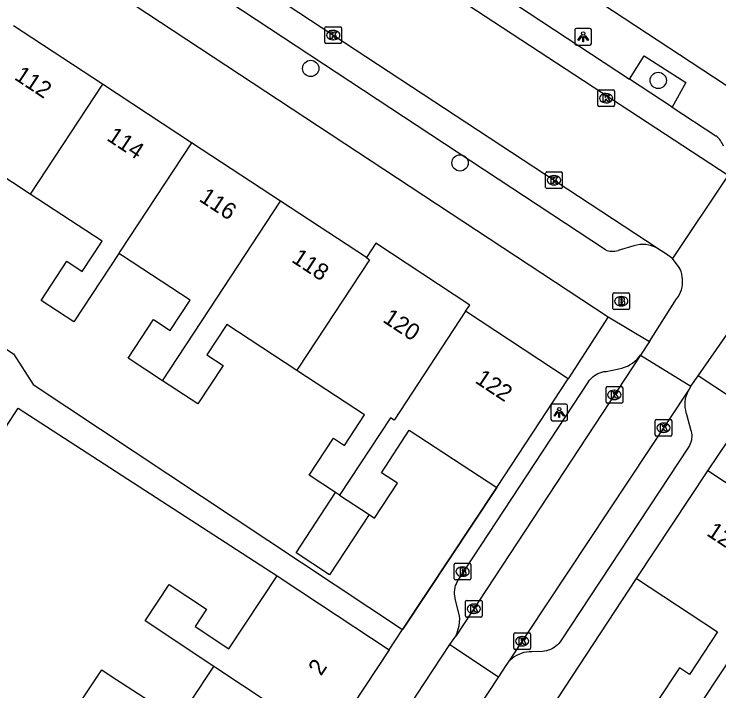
# Model space of a CAD drawing. Extents: x 159280 to 160375, y 384531 to 385872.
# Drawn here: x 160045.8 to 160088.12, y 384800.04 to 384840.69 of the extents above; entities that cross this region are included whole.
import ezdxf

# ---------------------------------------------------------------- set-up
doc = ezdxf.new("R2010")
doc.units = 0
for name, color, linetype in [('IMGEO_Boom', 7, 'Continuous'), ('IMGEO_Brandkraan', 7, 'Continuous'), ('IMGEO_Kolk', 7, 'Continuous'), ('IMGEO_Lichtpunt', 7, 'Continuous'), ('IMGEO_Muur', 7, 'Continuous'), ('IMGEO_Pand', 7, 'Continuous'), ('IMGEO_Pand_nummerreeks', 7, 'Continuous'), ('IMGEO_Parkeervlak_open', 7, 'Continuous'), ('IMGEO_Rijbaan_lokaal_open', 7, 'Continuous'), ('IMGEO_Voetpad_open', 7, 'Continuous')]:
    doc.layers.add(name, color=color, linetype=linetype)

msp = doc.modelspace()

# ---------------------------------------------------------------- linework, layer by layer
at = {"layer": 'IMGEO_Boom'}
for centre in [(160063.615, 384837.428), (160084.479, 384836.709), (160072.58, 384831.758)]:
    msp.add_circle(centre, 0.489, dxfattribs=at)
at = {"layer": 'IMGEO_Brandkraan'}
for p, q in [((160081.836, 384823.946), (160082.688, 384823.946)), ((160081.761, 384823.02), (160081.761, 384823.872)), ((160082.249, 384823.726), (160082.274, 384823.726)), ((160082.762, 384823.872), (160082.762, 384823.02)), ((160082.272, 384823.166), (160082.247, 384823.166)), ((160082.688, 384822.946), (160081.836, 384822.946)), ((160072.23, 384806.781), (160072.23, 384807.633)), ((160072.305, 384807.707), (160073.157, 384807.707)), ((160072.718, 384807.487), (160072.743, 384807.487)), ((160073.231, 384807.633), (160073.231, 384806.781)), ((160073.157, 384806.707), (160072.305, 384806.707)), ((160072.741, 384806.927), (160072.716, 384806.927))]:
    msp.add_line(p, q, dxfattribs=at)
for points in [[(160081.836, 384823.946), (160082.688, 384823.946)], [(160081.761, 384823.02), (160081.761, 384823.872)], [(160082.109, 384823.646), (160082.109, 384823.246), (160082.322, 384823.246)], [(160082.34, 384823.646), (160082.109, 384823.646)], [(160082.288, 384823.565), (160082.234, 384823.565), (160082.234, 384823.489)], [(160082.762, 384823.872), (160082.762, 384823.02)], [(160082.234, 384823.489), (160082.287, 384823.489)], [(160082.296, 384823.413), (160082.234, 384823.413), (160082.234, 384823.332)], [(160082.234, 384823.332), (160082.296, 384823.332)], [(160082.688, 384822.946), (160081.836, 384822.946)], [(160072.23, 384806.781), (160072.23, 384807.633)], [(160072.305, 384807.707), (160073.157, 384807.707)], [(160073.231, 384807.633), (160073.231, 384806.781)], [(160072.578, 384807.407), (160072.578, 384807.007), (160072.791, 384807.007)], [(160072.809, 384807.407), (160072.578, 384807.407)], [(160072.757, 384807.326), (160072.703, 384807.326), (160072.703, 384807.25)], [(160072.703, 384807.25), (160072.756, 384807.25)], [(160072.765, 384807.174), (160072.703, 384807.174), (160072.703, 384807.093)], [(160072.703, 384807.093), (160072.765, 384807.093)], [(160073.157, 384806.707), (160072.305, 384806.707)]]:
    msp.add_lwpolyline(points, dxfattribs=at)
for centre, radius, start, end in [((160081.838, 384823.87), 0.0765, 91.552, 178.448), ((160081.838, 384823.87), 0.0765, 91.552, 178.448), ((160082.686, 384823.87), 0.0765, 1.552, 88.448), ((160082.686, 384823.87), 0.0765, 1.552, 88.448), ((160082.289, 384823.527), 0.0379, 267.8285, 90.9355), ((160082.344, 384823.501), 0.145, 59.4692, 91.5367), ((160082.369, 384823.548), 0.0922, 285.5137, 58.1501), ((160082.297, 384823.372), 0.0404, 269.8759, 90.5077), ((160082.328, 384823.497), 0.251, 268.6676, 293.5347), ((160082.374, 384823.356), 0.105, 301.3115, 78.989), ((160081.838, 384823.022), 0.0765, 181.552, 268.448), ((160081.838, 384823.022), 0.0765, 181.552, 268.448), ((160082.686, 384823.022), 0.0765, 271.552, 358.448), ((160082.686, 384823.022), 0.0765, 271.552, 358.448), ((160072.307, 384807.631), 0.0765, 91.552, 178.448), ((160072.307, 384807.631), 0.0765, 91.552, 178.448), ((160073.155, 384807.631), 0.0765, 1.552, 88.448), ((160073.155, 384807.631), 0.0765, 1.552, 88.448), ((160072.758, 384807.288), 0.0379, 267.8285, 90.9355), ((160072.766, 384807.133), 0.0404, 269.8759, 90.5077), ((160072.797, 384807.258), 0.251, 268.6676, 293.5347), ((160072.813, 384807.262), 0.145, 59.4692, 91.5367), ((160072.838, 384807.309), 0.0922, 285.5137, 58.1501), ((160072.843, 384807.117), 0.105, 301.3115, 78.989), ((160072.307, 384806.783), 0.0765, 181.552, 268.448), ((160072.307, 384806.783), 0.0765, 181.552, 268.448), ((160073.155, 384806.783), 0.0765, 271.552, 358.448), ((160073.155, 384806.783), 0.0765, 271.552, 358.448)]:
    msp.add_arc(centre, radius, start, end, dxfattribs=at)
for centre, major_axis, ratio, start_param, end_param in [((160082.248, 384823.446), (-0.387, 0.002), 0.722429, 4.712389, 7.853982), ((160082.273, 384823.446), (-0.39, 0.002), 0.717154, 1.570796, 4.712389), ((160072.717, 384807.207), (-0.387, 0.002), 0.722429, 4.712389, 7.853982), ((160072.742, 384807.207), (-0.39, 0.002), 0.717154, 1.570796, 4.712389)]:
    msp.add_ellipse(centre, major_axis=major_axis, ratio=ratio, start_param=start_param, end_param=end_param, dxfattribs=at)
at = {"layer": 'IMGEO_Kolk'}
for p, q in [((160064.466, 384839.009), (160064.466, 384839.861)), ((160064.541, 384839.935), (160065.393, 384839.935)), ((160064.954, 384839.715), (160064.979, 384839.715)), ((160065.467, 384839.861), (160065.467, 384839.009)), ((160065.393, 384838.935), (160064.541, 384838.935)), ((160064.977, 384839.155), (160064.952, 384839.155)), ((160080.852, 384835.218), (160080.852, 384836.07)), ((160080.927, 384836.144), (160081.779, 384836.144)), ((160081.34, 384835.924), (160081.365, 384835.924)), ((160081.853, 384836.07), (160081.853, 384835.218)), ((160081.363, 384835.364), (160081.338, 384835.364)), ((160081.779, 384835.144), (160080.927, 384835.144)), ((160077.721, 384830.288), (160077.721, 384831.14)), ((160077.796, 384831.214), (160078.648, 384831.214)), ((160078.722, 384831.14), (160078.722, 384830.288)), ((160078.209, 384830.994), (160078.234, 384830.994)), ((160078.232, 384830.434), (160078.207, 384830.434)), ((160078.648, 384830.214), (160077.796, 384830.214)), ((160081.344, 384817.395), (160081.344, 384818.247)), ((160081.419, 384818.321), (160082.271, 384818.321)), ((160081.832, 384818.101), (160081.857, 384818.101)), ((160082.345, 384818.247), (160082.345, 384817.395)), ((160082.271, 384817.321), (160081.419, 384817.321)), ((160081.855, 384817.541), (160081.83, 384817.541)), ((160084.371, 384816.347), (160085.223, 384816.347)), ((160084.296, 384815.421), (160084.296, 384816.273)), ((160084.784, 384816.127), (160084.809, 384816.127)), ((160085.297, 384816.273), (160085.297, 384815.421)), ((160084.807, 384815.567), (160084.782, 384815.567)), ((160085.223, 384815.347), (160084.371, 384815.347)), ((160072.908, 384804.554), (160072.908, 384805.406)), ((160072.983, 384805.48), (160073.835, 384805.48)), ((160073.909, 384805.406), (160073.909, 384804.554)), ((160073.396, 384805.26), (160073.421, 384805.26)), ((160073.835, 384804.48), (160072.983, 384804.48)), ((160073.419, 384804.7), (160073.394, 384804.7)), ((160075.81, 384802.603), (160075.81, 384803.455)), ((160075.885, 384803.529), (160076.737, 384803.529)), ((160076.298, 384803.309), (160076.323, 384803.309)), ((160076.811, 384803.455), (160076.811, 384802.603)), ((160076.737, 384802.529), (160075.885, 384802.529)), ((160076.321, 384802.749), (160076.296, 384802.749))]:
    msp.add_line(p, q, dxfattribs=at)
for points in [[(160064.466, 384839.009), (160064.466, 384839.861)], [(160064.541, 384839.935), (160065.393, 384839.935)], [(160064.787, 384839.635), (160064.91, 384839.635), (160064.91, 384839.484), (160065.04, 384839.635), (160065.204, 384839.635), (160065.058, 384839.484), (160065.211, 384839.235), (160065.059, 384839.235), (160064.974, 384839.399), (160064.91, 384839.332), (160064.91, 384839.235), (160064.787, 384839.235), (160064.787, 384839.635)], [(160065.467, 384839.861), (160065.467, 384839.009)], [(160065.393, 384838.935), (160064.541, 384838.935)], [(160080.852, 384835.218), (160080.852, 384836.07)], [(160080.927, 384836.144), (160081.779, 384836.144)], [(160081.173, 384835.844), (160081.296, 384835.844), (160081.296, 384835.693), (160081.426, 384835.844), (160081.59, 384835.844), (160081.444, 384835.693), (160081.597, 384835.444), (160081.445, 384835.444), (160081.36, 384835.608), (160081.296, 384835.541), (160081.296, 384835.444), (160081.173, 384835.444), (160081.173, 384835.844)], [(160081.853, 384836.07), (160081.853, 384835.218)], [(160081.779, 384835.144), (160080.927, 384835.144)], [(160077.721, 384830.288), (160077.721, 384831.14)], [(160077.796, 384831.214), (160078.648, 384831.214)], [(160078.722, 384831.14), (160078.722, 384830.288)], [(160078.042, 384830.914), (160078.165, 384830.914), (160078.165, 384830.763), (160078.295, 384830.914), (160078.459, 384830.914), (160078.313, 384830.763), (160078.466, 384830.514), (160078.314, 384830.514), (160078.229, 384830.678), (160078.165, 384830.611), (160078.165, 384830.514), (160078.042, 384830.514), (160078.042, 384830.914)], [(160078.648, 384830.214), (160077.796, 384830.214)], [(160081.344, 384817.395), (160081.344, 384818.247)], [(160081.419, 384818.321), (160082.271, 384818.321)], [(160081.665, 384818.021), (160081.788, 384818.021), (160081.788, 384817.87), (160081.918, 384818.021), (160082.082, 384818.021), (160081.936, 384817.87), (160082.089, 384817.621), (160081.937, 384817.621), (160081.852, 384817.785), (160081.788, 384817.718), (160081.788, 384817.621), (160081.665, 384817.621), (160081.665, 384818.021)], [(160082.345, 384818.247), (160082.345, 384817.395)], [(160082.271, 384817.321), (160081.419, 384817.321)], [(160084.371, 384816.347), (160085.223, 384816.347)], [(160084.296, 384815.421), (160084.296, 384816.273)], [(160084.617, 384816.047), (160084.74, 384816.047), (160084.74, 384815.896), (160084.87, 384816.047), (160085.034, 384816.047), (160084.888, 384815.896), (160085.041, 384815.647), (160084.889, 384815.647), (160084.804, 384815.811), (160084.74, 384815.744), (160084.74, 384815.647), (160084.617, 384815.647), (160084.617, 384816.047)], [(160085.297, 384816.273), (160085.297, 384815.421)], [(160085.223, 384815.347), (160084.371, 384815.347)], [(160072.908, 384804.554), (160072.908, 384805.406)], [(160072.983, 384805.48), (160073.835, 384805.48)], [(160073.909, 384805.406), (160073.909, 384804.554)], [(160073.229, 384805.18), (160073.352, 384805.18), (160073.352, 384805.029), (160073.482, 384805.18), (160073.646, 384805.18), (160073.5, 384805.029), (160073.653, 384804.78), (160073.501, 384804.78), (160073.416, 384804.944), (160073.352, 384804.877), (160073.352, 384804.78), (160073.229, 384804.78), (160073.229, 384805.18)], [(160073.835, 384804.48), (160072.983, 384804.48)], [(160075.81, 384802.603), (160075.81, 384803.455)], [(160075.885, 384803.529), (160076.737, 384803.529)], [(160076.131, 384803.229), (160076.254, 384803.229), (160076.254, 384803.078), (160076.384, 384803.229), (160076.548, 384803.229), (160076.402, 384803.078), (160076.555, 384802.829), (160076.403, 384802.829), (160076.318, 384802.993), (160076.254, 384802.926), (160076.254, 384802.829), (160076.131, 384802.829), (160076.131, 384803.229)], [(160076.811, 384803.455), (160076.811, 384802.603)], [(160076.737, 384802.529), (160075.885, 384802.529)]]:
    msp.add_lwpolyline(points, dxfattribs=at)
for centre, start, end in [((160064.543, 384839.859), 91.552, 178.448), ((160064.543, 384839.859), 91.552, 178.448), ((160065.391, 384839.859), 1.552, 88.448), ((160065.391, 384839.859), 1.552, 88.448), ((160064.543, 384839.011), 181.552, 268.448), ((160064.543, 384839.011), 181.552, 268.448), ((160065.391, 384839.011), 271.552, 358.448), ((160065.391, 384839.011), 271.552, 358.448), ((160080.929, 384836.068), 91.552, 178.448), ((160080.929, 384836.068), 91.552, 178.448), ((160081.777, 384836.068), 1.552, 88.448), ((160081.777, 384836.068), 1.552, 88.448), ((160080.929, 384835.22), 181.552, 268.448), ((160080.929, 384835.22), 181.552, 268.448), ((160081.777, 384835.22), 271.552, 358.448), ((160081.777, 384835.22), 271.552, 358.448), ((160077.798, 384831.138), 91.552, 178.448), ((160077.798, 384831.138), 91.552, 178.448), ((160078.646, 384831.138), 1.552, 88.448), ((160078.646, 384831.138), 1.552, 88.448), ((160077.798, 384830.29), 181.552, 268.448), ((160077.798, 384830.29), 181.552, 268.448), ((160078.646, 384830.29), 271.552, 358.448), ((160078.646, 384830.29), 271.552, 358.448), ((160081.421, 384818.245), 91.552, 178.448), ((160081.421, 384818.245), 91.552, 178.448), ((160082.269, 384818.245), 1.552, 88.448), ((160082.269, 384818.245), 1.552, 88.448), ((160081.421, 384817.397), 181.552, 268.448), ((160081.421, 384817.397), 181.552, 268.448), ((160082.269, 384817.397), 271.552, 358.448), ((160082.269, 384817.397), 271.552, 358.448), ((160084.373, 384816.271), 91.552, 178.448), ((160084.373, 384816.271), 91.552, 178.448), ((160085.221, 384816.271), 1.552, 88.448), ((160085.221, 384816.271), 1.552, 88.448), ((160084.373, 384815.423), 181.552, 268.448), ((160084.373, 384815.423), 181.552, 268.448), ((160085.221, 384815.423), 271.552, 358.448), ((160085.221, 384815.423), 271.552, 358.448), ((160072.985, 384805.404), 91.552, 178.448), ((160072.985, 384805.404), 91.552, 178.448), ((160073.833, 384805.404), 1.552, 88.448), ((160073.833, 384805.404), 1.552, 88.448), ((160072.985, 384804.556), 181.552, 268.448), ((160072.985, 384804.556), 181.552, 268.448), ((160073.833, 384804.556), 271.552, 358.448), ((160073.833, 384804.556), 271.552, 358.448), ((160075.887, 384803.453), 91.552, 178.448), ((160075.887, 384803.453), 91.552, 178.448), ((160076.735, 384803.453), 1.552, 88.448), ((160076.735, 384803.453), 1.552, 88.448), ((160075.887, 384802.605), 181.552, 268.448), ((160075.887, 384802.605), 181.552, 268.448), ((160076.735, 384802.605), 271.552, 358.448), ((160076.735, 384802.605), 271.552, 358.448)]:
    msp.add_arc(centre, 0.0765, start, end, dxfattribs=at)
for centre, major_axis, ratio, start_param, end_param in [((160064.953, 384839.435), (-0.387, 0.002), 0.722429, 4.712389, 7.853982), ((160064.978, 384839.435), (-0.39, 0.002), 0.717154, 1.570796, 4.712389), ((160081.339, 384835.644), (-0.387, 0.002), 0.722429, 4.712389, 7.853982), ((160081.364, 384835.644), (-0.39, 0.002), 0.717154, 1.570796, 4.712389), ((160078.208, 384830.714), (-0.387, 0.002), 0.722429, 4.712389, 7.853982), ((160078.233, 384830.714), (-0.39, 0.002), 0.717154, 1.570796, 4.712389), ((160081.831, 384817.821), (-0.387, 0.002), 0.722429, 4.712389, 7.853982), ((160081.856, 384817.821), (-0.39, 0.002), 0.717154, 1.570796, 4.712389), ((160084.783, 384815.847), (-0.387, 0.002), 0.722429, 4.712389, 7.853982), ((160084.808, 384815.847), (-0.39, 0.002), 0.717154, 1.570796, 4.712389), ((160073.395, 384804.98), (-0.387, 0.002), 0.722429, 4.712389, 7.853982), ((160073.42, 384804.98), (-0.39, 0.002), 0.717154, 1.570796, 4.712389), ((160076.297, 384803.029), (-0.387, 0.002), 0.722429, 4.712389, 7.853982), ((160076.322, 384803.029), (-0.39, 0.002), 0.717154, 1.570796, 4.712389)]:
    msp.add_ellipse(centre, major_axis=major_axis, ratio=ratio, start_param=start_param, end_param=end_param, dxfattribs=at)
at = {"layer": 'IMGEO_Lichtpunt'}
for p, q in [((160079.474, 384839.738), (160079.474, 384838.931)), ((160079.474, 384839.738), (160079.474, 384838.931)), ((160080.376, 384839.833), (160079.568, 384839.833)), ((160080.376, 384839.833), (160079.568, 384839.833)), ((160080.47, 384838.931), (160080.47, 384839.738)), ((160080.47, 384838.931), (160080.47, 384839.738)), ((160079.568, 384838.837), (160080.376, 384838.837)), ((160079.568, 384838.837), (160080.376, 384838.837)), ((160078.036, 384817.173), (160078.036, 384816.366)), ((160078.036, 384817.173), (160078.036, 384816.366)), ((160078.938, 384817.268), (160078.13, 384817.268)), ((160078.938, 384817.268), (160078.13, 384817.268)), ((160079.032, 384816.366), (160079.032, 384817.173)), ((160079.032, 384816.366), (160079.032, 384817.173)), ((160078.13, 384816.272), (160078.938, 384816.272)), ((160078.13, 384816.272), (160078.938, 384816.272))]:
    msp.add_line(p, q, dxfattribs=at)
for points in [[(160079.848, 384839.402), (160079.887, 384839.374), (160079.699, 384839.112), (160079.661, 384839.139), (160079.848, 384839.402)], [(160079.95, 384839.354), (160079.997, 384839.354), (160079.997, 384839.032), (160079.95, 384839.032), (160079.95, 384839.354)], [(160080.06, 384839.374), (160080.098, 384839.401), (160080.285, 384839.139), (160080.246, 384839.111), (160080.06, 384839.374)], [(160078.41, 384816.837), (160078.449, 384816.809), (160078.261, 384816.547), (160078.223, 384816.574), (160078.41, 384816.837)], [(160078.512, 384816.789), (160078.559, 384816.789), (160078.559, 384816.467), (160078.512, 384816.467), (160078.512, 384816.789)], [(160078.622, 384816.809), (160078.66, 384816.836), (160078.847, 384816.574), (160078.808, 384816.546), (160078.622, 384816.809)]]:
    msp.add_lwpolyline(points, dxfattribs=at)
for centre in [(160079.973, 384839.536), (160078.535, 384816.971)]:
    msp.add_circle(centre, 0.0994, dxfattribs=at)
for centre, start, end in [((160079.568, 384839.738), 90, 180), ((160079.568, 384839.738), 90, 180), ((160080.376, 384839.738), 0, 90), ((160080.376, 384839.738), 0, 90), ((160079.568, 384838.931), 180, 270), ((160079.568, 384838.931), 180, 270), ((160080.376, 384838.931), 270, 0), ((160080.376, 384838.931), 270, 360), ((160078.13, 384817.173), 90, 180), ((160078.13, 384817.173), 90, 180), ((160078.938, 384817.173), 0, 90), ((160078.938, 384817.173), 0, 90), ((160078.13, 384816.366), 180, 270), ((160078.13, 384816.366), 180, 270), ((160078.938, 384816.366), 270, 0), ((160078.938, 384816.366), 270, 360)]:
    msp.add_arc(centre, 0.0946, start, end, dxfattribs=at)
at = {"layer": 'IMGEO_Muur'}
for points in [[(160074.782, 384812.258), (160069.147, 384803.759)], [(160077.589, 384798.281), (160083.176, 384806.805)]]:
    msp.add_lwpolyline(points, dxfattribs=at)
at = {"layer": 'IMGEO_Pand'}
for points in [[(160051.112, 384836.476), (160045.765, 384839.988)], [(160051.112, 384836.476), (160046.778, 384829.885)], [(160056.459, 384832.964), (160051.112, 384836.476)], [(160056.459, 384832.964), (160052.175, 384826.449), (160052.089, 384826.319)], [(160061.805, 384829.454), (160056.459, 384832.964)], [(160046.778, 384829.885), (160042.516, 384832.684), (160041.32, 384830.863), (160042.267, 384830.241), (160040.777, 384827.972), (160038.744, 384829.307)], [(160052.089, 384826.319), (160049.39, 384822.213), (160047.428, 384823.5), (160048.968, 384825.846), (160049.898, 384825.236), (160051.091, 384827.053), (160046.778, 384829.885)], [(160054.718, 384818.674), (160057.52, 384822.935), (160061.805, 384829.454)], [(160066.956, 384826.071), (160061.805, 384829.454)], [(160072.917, 384822.843), (160073.165, 384823.22), (160067.526, 384826.929), (160066.956, 384826.071)], [(160054.718, 384818.674), (160052.653, 384820.03), (160054.178, 384822.353), (160055.185, 384821.692), (160056.375, 384823.504), (160052.31, 384826.174), (160052.089, 384826.319)], [(160066.956, 384826.071), (160067.151, 384825.941), (160062.865, 384819.42), (160062.778, 384819.287)], [(160072.917, 384822.843), (160068.617, 384816.308), (160068.398, 384816.452), (160065.338, 384811.802)], [(160079.077, 384818.797), (160072.917, 384822.843)], [(160062.778, 384819.287), (160058.569, 384822.051), (160057.373, 384820.229), (160058.349, 384819.588), (160056.836, 384817.283), (160054.718, 384818.674)], [(160065.109, 384811.952), (160063.512, 384813.002), (160064.974, 384815.228), (160065.638, 384814.791), (160066.839, 384816.62), (160062.778, 384819.287)], [(160074.782, 384812.258), (160079.077, 384818.797)], [(160067.117, 384810.633), (160067.44, 384810.421), (160068.817, 384812.518), (160067.855, 384813.149), (160069.533, 384815.704), (160074.782, 384812.258)], [(160083.176, 384806.805), (160087.449, 384813.272)], [(160093.591, 384809.214), (160087.449, 384813.272)], [(160067.117, 384810.633), (160064.739, 384807.014), (160062.731, 384808.334), (160065.109, 384811.952)], [(160065.338, 384811.802), (160065.109, 384811.952)], [(160065.338, 384811.802), (160067.117, 384810.633)], [(160086.264, 384798.104), (160089.046, 384802.317), (160089.269, 384802.779), (160093.591, 384809.214)], [(160057.799, 384801.51), (160053.684, 384804.258), (160055.125, 384806.434), (160057.363, 384804.952), (160056.673, 384803.91), (160058.692, 384802.574), (160061.594, 384806.958)], [(160061.594, 384806.958), (160064.149, 384805.267), (160068.318, 384802.508)], [(160083.176, 384806.805), (160088.045, 384803.587), (160086.36, 384801.035), (160085.763, 384801.43), (160084.385, 384799.345), (160086.264, 384798.104)], [(160068.318, 384802.508), (160064.654, 384796.972), (160064.323, 384797.188)], [(160049.677, 384799.203), (160051.069, 384801.308), (160051.632, 384800.935), (160053.903, 384799.471), (160053.274, 384798.521), (160055.045, 384797.349), (160057.799, 384801.51)], [(160064.323, 384797.188), (160057.924, 384801.427), (160057.799, 384801.51)]]:
    msp.add_lwpolyline(points, dxfattribs=at)
at = {"layer": 'IMGEO_Parkeervlak_open'}
msp.add_lwpolyline([(160085.316, 384835.111), (160082.763, 384836.792)], dxfattribs=at)
at = {"layer": 'IMGEO_Rijbaan_lokaal_open'}
for points in [[(160039.958, 384862.912), (160088.672, 384831.016)], [(160084.413, 384826.629), (160036.704, 384857.988)], [(160088.672, 384831.016), (160085.34, 384826.005)], [(160085.34, 384826.005), (160084.922, 384826.311), (160084.562, 384826.531), (160084.413, 384826.629)], [(160083.951, 384821.035), (160085.585, 384823.584), (160085.675, 384823.713), (160085.753, 384823.85), (160085.818, 384823.993), (160085.871, 384824.142), (160085.909, 384824.295), (160085.935, 384824.45), (160085.946, 384824.607), (160085.943, 384824.765), (160085.926, 384824.921), (160085.895, 384825.076), (160085.85, 384825.227), (160085.792, 384825.373), (160085.744, 384825.472), (160085.34, 384826.005)], [(160086.87, 384818.959), (160088.616, 384821.478), (160088.693, 384821.613), (160088.788, 384821.75), (160088.895, 384821.878), (160089.013, 384821.995), (160089.141, 384822.102), (160089.277, 384822.197), (160089.422, 384822.279), (160089.574, 384822.348), (160089.731, 384822.403), (160089.892, 384822.444), (160090.056, 384822.47), (160090.222, 384822.482), (160090.389, 384822.478), (160090.554, 384822.46), (160090.717, 384822.427), (160090.877, 384822.38), (160092.161, 384821.52)], [(160083.951, 384821.035), (160083.423, 384820.211)], [(160083.423, 384820.211), (160072.328, 384803.34)], [(160083.423, 384820.211), (160086.443, 384818.343)], [(160086.443, 384818.343), (160086.87, 384818.959)], [(160086.328, 384818.169), (160075.432, 384801.721)], [(160086.443, 384818.343), (160086.328, 384818.169)], [(160071.966, 384802.842), (160072.265, 384803.245), (160072.328, 384803.34)], [(160069.473, 384799.019), (160071.966, 384802.842)], [(160071.966, 384802.842), (160074.896, 384800.887)], [(160075.432, 384801.721), (160075.334, 384801.573), (160074.896, 384800.887)], [(160074.896, 384800.887), (160072.413, 384797.127)]]:
    msp.add_lwpolyline(points, dxfattribs=at)
at = {"layer": 'IMGEO_Voetpad_open'}
for points in [[(160031.613, 384855.334), (160081.482, 384822.515)], [(160081.307, 384826.532), (160037.709, 384855.267)], [(160095.406, 384836.742), (160094.43, 384835.23), (160093.215, 384833.349), (160060.746, 384854.701), (160060.969, 384855.055)], [(160067.731, 384846.686), (160082.763, 384836.792)], [(160082.763, 384836.792), (160083.645, 384838.182), (160086.146, 384836.582), (160085.316, 384835.111)], [(160019.768, 384837.41), (160041.911, 384822.833), (160045.771, 384820.292), (160046.945, 384818.444), (160069.13, 384803.734)], [(160085.316, 384835.111), (160087.942, 384833.383)], [(160083.022, 384826.777), (160082.069, 384826.49)], [(160081.482, 384822.515), (160079.077, 384818.797)], [(160081.482, 384822.515), (160083.951, 384821.035)], [(160072.328, 384803.34), (160072.411, 384803.541), (160072.477, 384803.749), (160072.523, 384803.961), (160072.55, 384804.177), (160072.558, 384804.395), (160072.553, 384804.532), (160072.288, 384805.599), (160072.282, 384805.625), (160072.26, 384805.748), (160072.248, 384805.873), (160072.248, 384805.998), (160072.259, 384806.123), (160072.282, 384806.246), (160072.315, 384806.367), (160072.359, 384806.484), (160072.413, 384806.597), (160072.477, 384806.705), (160080.29, 384818.608), (160080.299, 384818.622), (160080.374, 384818.723), (160080.457, 384818.816), (160080.549, 384818.902), (160080.647, 384818.979), (160080.752, 384819.047), (160080.863, 384819.106), (160080.979, 384819.154), (160081.098, 384819.192), (160081.221, 384819.219), (160081.345, 384819.235), (160082.11, 384819.398), (160082.287, 384819.435), (160082.46, 384819.488), (160082.627, 384819.556), (160082.788, 384819.639), (160082.94, 384819.735), (160083.084, 384819.845), (160083.217, 384819.968), (160083.338, 384820.102), (160083.423, 384820.211)], [(160089.931, 384816.945), (160086.87, 384818.959)], [(160086.328, 384818.169), (160086.252, 384818.025), (160086.189, 384817.875), (160086.14, 384817.72), (160086.106, 384817.561), (160086.085, 384817.4), (160086.079, 384817.237), (160086.087, 384817.074), (160086.11, 384816.913), (160086.147, 384816.755), (160086.154, 384816.732), (160086.42, 384815.76), (160086.425, 384815.745), (160086.457, 384815.64), (160086.478, 384815.532), (160086.49, 384815.423), (160086.493, 384815.313), (160086.485, 384815.204), (160086.468, 384815.096), (160086.441, 384814.989), (160086.405, 384814.885), (160086.359, 384814.786), (160086.305, 384814.69), (160078.634, 384803.048), (160078.596, 384802.994), (160078.518, 384802.896), (160078.431, 384802.806), (160078.336, 384802.723), (160078.234, 384802.65), (160078.126, 384802.585), (160078.013, 384802.531), (160077.896, 384802.487), (160077.775, 384802.454), (160077.651, 384802.431), (160077.526, 384802.42), (160076.881, 384802.392), (160076.722, 384802.39), (160076.563, 384802.374), (160076.407, 384802.343), (160076.254, 384802.299), (160076.106, 384802.241), (160075.963, 384802.17), (160075.827, 384802.087), (160075.7, 384801.992), (160075.581, 384801.886), (160075.472, 384801.77), (160075.432, 384801.721)], [(160032.071, 384795.537), (160046.054, 384817.032), (160061.594, 384806.958)], [(160087.449, 384813.272), (160089.931, 384816.945)], [(160069.13, 384803.734), (160069.147, 384803.759), (160074.782, 384812.258)], [(160077.384, 384797.968), (160077.589, 384798.281), (160083.176, 384806.805)], [(160068.318, 384802.508), (160069.13, 384803.734)]]:
    msp.add_lwpolyline(points, dxfattribs=at)
for centre, radius, start, end in [((160087.173, 384832.345), 1.292, 19.2135, 53.4723), ((160081.749, 384827.613), 1.167, 247.7666, 285.9237), ((160083.548, 384825.108), 1.75, 60.3725, 107.4809)]:
    msp.add_arc(centre, radius, start, end, dxfattribs=at)

# ---------------------------------------------------------------- texts
at = {"layer": 'IMGEO_Pand_nummerreeks'}
for s, rotation, p in [('112', 326.6337, (160045.759, 384836.81)), ('114', 326.6309, (160051.31, 384833.155)), ('116', 326.6309, (160056.857, 384829.502)), ('118', 326.6337, (160062.407, 384825.847)), ('120', 326.6309, (160067.879, 384822.243)), ('122', 326.6309, (160073.421, 384818.594)), ('124', 326.5736, (160087.329, 384809.42)), ('2', 56.4966, (160064.231, 384800.899))]:
    msp.add_text(s, height=1, rotation=rotation, dxfattribs=at).set_placement(p)

doc.saveas('drawing.dxf')
